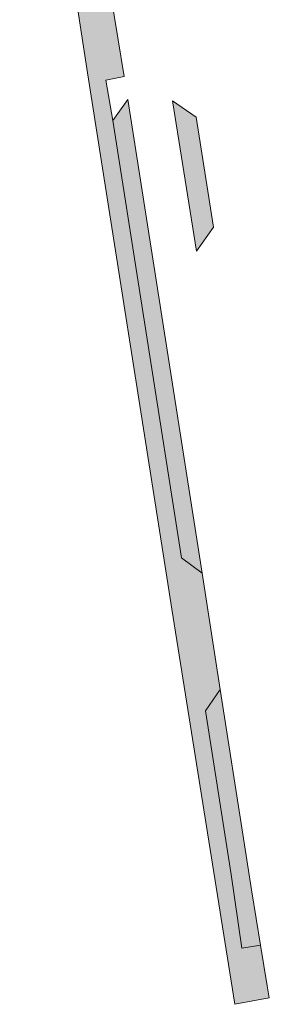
# Model space of a CAD drawing. Extents: x 97094 to 109644, y 463509 to 471969.
# Tile 351 of 362: x 106531 to 106556, y 470883 to 470980. Entities that reach past the tile are written whole.
import ezdxf

# ---------------------------------------------------------------- set-up
doc = ezdxf.new("R2010")
doc.units = 0
doc.layers.add('109 Onkruidbestrijding elementen', color=6, linetype='Continuous', lineweight=20, true_color=0xff00ff)

msp = doc.modelspace()

# ---------------------------------------------------------------- hatches: boundary and pattern name
at = {"layer": '109 Onkruidbestrijding elementen', "true_color": 0xff00ff}
for points in [[(106545.738, 470923.373), (106545.974, 470921.876), (106552.22, 470882.753), (106555.638, 470883.387), (106555.436, 470884.596), (106554.775, 470888.618), (106552.92, 470888.309), (106551.86, 470895.597), (106549.308, 470911.799), (106550.778, 470913.938), (106548.991, 470925.429), (106546.929, 470926.966), (106540.114, 470970.252), (106539.43, 470974.257), (106541.247, 470974.599), (106540.003, 470982.316), (106537.948, 470983.766), (106537.113, 470989.253), (106538.621, 470991.315), (106537.107, 471001.156), (106535.28, 471000.873), (106532.399, 471019.074), (106530.889, 471018.825), (106536.943, 470979.27), (106537.602, 470974.967), (106545.571, 470924.431), (106545.738, 470923.373)], [(106541.624, 470972.33), (106540.114, 470970.252), (106546.929, 470926.966), (106548.991, 470925.429), (106541.624, 470972.33)], [(106550.1, 470959.687), (106548.379, 470970.598), (106546.035, 470972.206), (106548.41, 470957.324), (106550.1, 470959.687)], [(106550.778, 470913.938), (106549.308, 470911.799), (106551.86, 470895.597), (106552.92, 470888.309), (106554.775, 470888.618), (106553.909, 470893.883), (106553.876, 470894.086), (106553.18, 470898.548), (106550.778, 470913.938)]]:
    msp.add_hatch(color=6, dxfattribs=at).paths.add_polyline_path(points)

# ---------------------------------------------------------------- linework, layer by layer
at = {"layer": '109 Onkruidbestrijding elementen', "color": 3, "true_color": 0x00ff00}
msp.add_lwpolyline([(106530.889, 471018.825), (106536.943, 470979.27), (106537.602, 470974.967), (106545.571, 470924.431), (106545.738, 470923.373), (106545.738, 470923.373), (106545.974, 470921.876), (106552.22, 470882.753), (106555.638, 470883.387), (106555.436, 470884.596), (106554.775, 470888.618), (106552.92, 470888.309), (106551.86, 470895.597), (106549.308, 470911.799), (106550.778, 470913.938), (106548.991, 470925.429), (106546.929, 470926.966), (106540.114, 470970.252), (106539.43, 470974.257), (106541.247, 470974.599), (106540.003, 470982.316)], dxfattribs=at)
for points in [[(106541.624, 470972.33), (106540.114, 470970.252), (106546.929, 470926.966), (106548.991, 470925.429), (106541.624, 470972.33)], [(106550.1, 470959.687), (106548.379, 470970.598), (106546.035, 470972.206), (106548.41, 470957.324), (106550.1, 470959.687)], [(106550.778, 470913.938), (106549.308, 470911.799), (106551.86, 470895.597), (106552.92, 470888.309), (106554.775, 470888.618), (106553.909, 470893.883), (106553.876, 470894.086), (106553.18, 470898.548), (106550.778, 470913.938)]]:
    msp.add_lwpolyline(points, close=True, dxfattribs=at)

doc.saveas('drawing.dxf')
